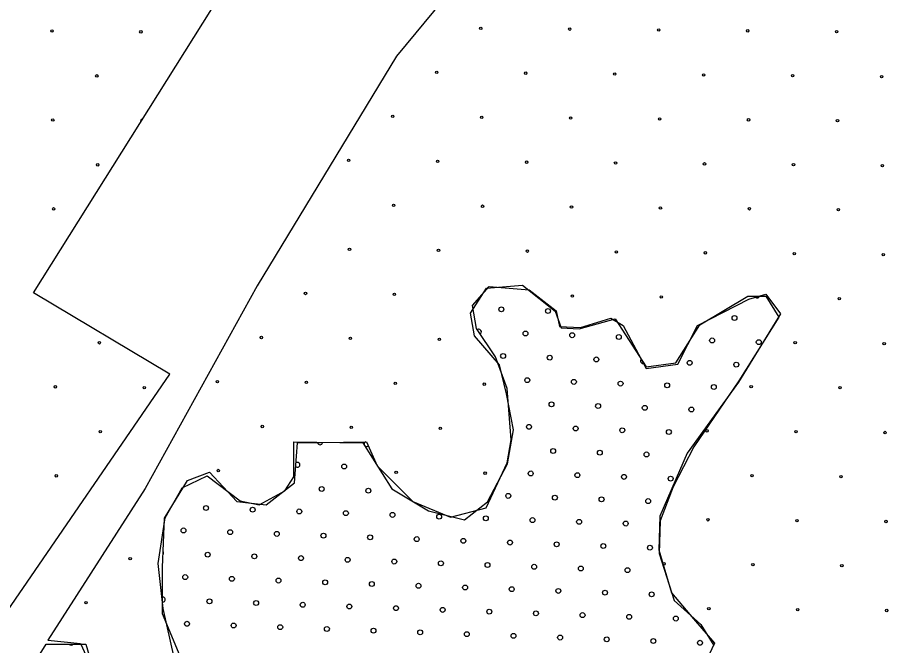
# Model space of a CAD drawing. Extents: x 1612280 to 1883141, y 560852 to 780851.
# Drawn here: x 1801672 to 1805479, y 638249 to 640962 of the extents above; entities that cross this region are included whole.
import ezdxf

# ---------------------------------------------------------------- set-up
doc = ezdxf.new("R2010")
doc.units = 0
for name, color, linetype in [('DESIGN - EROSION CONTROL - Devices', 7, 'Continuous'), ('DESIGN - SCRATCH - User 1', 7, 'Continuous'), ('DESIGN - TRAFFIC CONTROL PERMANENT - Pavement Marking Text', 7, 'Continuous')]:
    doc.layers.add(name, color=color, linetype=linetype)

msp = doc.modelspace()

# ---------------------------------------------------------------- linework, layer by layer
at = {"layer": 'DESIGN - EROSION CONTROL - Devices'}
for centre in [(1801819.8, 640904.6), (1801819.8, 640904.6), (1802204.4, 640900.8), (1802204.4, 640900.8), (1803673.8, 640916.2), (1803673.8, 640916.2), (1804058.4, 640912.4), (1804058.4, 640912.4), (1804442.9, 640908.7), (1804442.9, 640908.7), (1804827.5, 640905), (1804827.5, 640905), (1805212, 640901.2), (1805212, 640901.2), (1802014, 640710.4), (1802014, 640710.4), (1803483.4, 640725.8), (1803483.4, 640725.8), (1803868, 640722), (1803868, 640722), (1804252.5, 640718.3), (1804252.5, 640718.3), (1804637.1, 640714.6), (1804637.1, 640714.6), (1805021.6, 640710.8), (1805021.6, 640710.8), (1805406.2, 640707.1), (1805406.2, 640707.1), (1801823.6, 640520), (1801823.6, 640520), (1803293, 640535.3), (1803293, 640535.3), (1803677.6, 640531.6), (1803677.6, 640531.6), (1804062.1, 640527.9), (1804062.1, 640527.9), (1804446.7, 640524.1), (1804446.7, 640524.1), (1804831.2, 640520.4), (1804831.2, 640520.4), (1805215.8, 640516.7), (1805215.8, 640516.7), (1802017.7, 640325.9), (1802017.7, 640325.9), (1803102.6, 640344.9), (1803102.6, 640344.9), (1803487.2, 640341.2), (1803487.2, 640341.2), (1803871.7, 640337.5), (1803871.7, 640337.5), (1804256.3, 640333.7), (1804256.3, 640333.7), (1804640.8, 640330), (1804640.8, 640330), (1805025.4, 640326.3), (1805025.4, 640326.3), (1805409.9, 640322.5), (1805409.9, 640322.5), (1801827.3, 640135.5), (1801827.3, 640135.5), (1803296.7, 640150.8), (1803296.7, 640150.8), (1803681.3, 640147.1), (1803681.3, 640147.1), (1804065.8, 640143.3), (1804065.8, 640143.3), (1804450.4, 640139.6), (1804450.4, 640139.6), (1804835, 640135.9), (1804835, 640135.9), (1805219.5, 640132.1), (1805219.5, 640132.1), (1803106.3, 639960.4), (1803106.3, 639960.4), (1803490.9, 639956.7), (1803490.9, 639956.7), (1803875.4, 639952.9), (1803875.4, 639952.9), (1804260, 639949.2), (1804260, 639949.2), (1804644.5, 639945.5), (1804644.5, 639945.5), (1805029.1, 639941.7), (1805029.1, 639941.7), (1805413.7, 639938), (1805413.7, 639938), (1802915.9, 639770), (1802915.9, 639770), (1803300.5, 639766.2), (1803300.5, 639766.2), (1804069.6, 639758.8), (1804069.6, 639758.8), (1804454.1, 639755), (1804454.1, 639755), (1805223.2, 639747.6), (1805223.2, 639747.6), (1802025.2, 639556.8), (1802025.2, 639556.8), (1802725.5, 639579.6), (1802725.5, 639579.6), (1803110.1, 639575.8), (1803110.1, 639575.8), (1803494.6, 639572.1), (1803494.6, 639572.1), (1805032.8, 639557.2), (1805032.8, 639557.2), (1805417.4, 639553.4), (1805417.4, 639553.4), (1801834.8, 639366.4), (1801834.8, 639366.4), (1802219.3, 639362.6), (1802219.3, 639362.6), (1802535.1, 639389.2), (1802535.1, 639389.2), (1802919.7, 639385.4), (1802919.7, 639385.4), (1803304.2, 639381.7), (1803304.2, 639381.7), (1803688.8, 639378), (1803688.8, 639378), (1804842.4, 639366.8), (1804842.4, 639366.8), (1805227, 639363), (1805227, 639363), (1802028.9, 639172.2), (1802028.9, 639172.2), (1802729.2, 639195), (1802729.2, 639195), (1803113.8, 639191.3), (1803113.8, 639191.3), (1803498.4, 639187.5), (1803498.4, 639187.5), (1804652, 639176.3), (1804652, 639176.3), (1805036.6, 639172.6), (1805036.6, 639172.6), (1805421.1, 639168.9), (1805421.1, 639168.9), (1801838.5, 638981.8), (1801838.5, 638981.8), (1802538.8, 639004.6), (1802538.8, 639004.6), (1803307.9, 638997.1), (1803307.9, 638997.1), (1803692.5, 638993.4), (1803692.5, 638993.4), (1804846.2, 638982.2), (1804846.2, 638982.2), (1805230.7, 638978.5), (1805230.7, 638978.5), (1804655.7, 638791.8), (1804655.7, 638791.8), (1805040.3, 638788.1), (1805040.3, 638788.1), (1805424.9, 638784.3), (1805424.9, 638784.3), (1802158, 638623.8), (1802158, 638623.8), (1804465.3, 638601.4), (1804465.3, 638601.4), (1804849.9, 638597.6), (1804849.9, 638597.6), (1805234.4, 638593.9), (1805234.4, 638593.9), (1801967.6, 638433.4), (1801967.6, 638433.4), (1804659.5, 638407.2), (1804659.5, 638407.2), (1805044, 638403.5), (1805044, 638403.5), (1805428.6, 638399.8), (1805428.6, 638399.8)]:
    msp.add_circle(centre, 5.28, dxfattribs=at)
msp.add_arc((1802208.1, 640516.3), 5.28, 71.0827, 224.6486, dxfattribs=at)
at = {"layer": 'DESIGN - SCRATCH - User 1'}
for points in [[(1807041.6, 641428.7), (1805776.5, 641561.6), (1804425.5, 641725.7), (1804464.5, 642046.2), (1803956.9, 641577.2), (1803308.7, 640795.6), (1802707.4, 639803), (1802223.2, 638927.7), (1801801.5, 638271.1)], [(1807041.6, 641428.7), (1805776.5, 641561.6), (1804425.5, 641725.7), (1804464.5, 642046.2), (1803956.9, 641577.2), (1803308.7, 640795.6), (1802707.4, 639803), (1802223.2, 638927.7), (1801801.5, 638271.1)], [(1801739.8, 639773.1), (1803010.1, 641795.4)], [(1801739.8, 639773.1), (1803010.1, 641795.4)], [(1802348.6, 638196.7), (1802301.2, 638408.1), (1802279.6, 638602.3), (1802309.8, 638800.8), (1802383.1, 638930.3), (1802490.9, 638982.1), (1802633.2, 638874.2), (1802715.1, 638856.9), (1802827.2, 638917.4), (1802866.1, 638977.8), (1802866.1, 639128.8), (1803163.6, 639124.5), (1803288.6, 638926), (1803448.2, 638831), (1803603.4, 638792.2), (1803702.6, 638869.9), (1803788.9, 639033.9), (1803814.7, 639180.6), (1803784.5, 639335.9), (1803754.4, 639461.1), (1803646.6, 639586.2), (1803629.3, 639685.5), (1803698.3, 639793.4), (1803853.5, 639806.3), (1803995.8, 639694.1), (1804021.7, 639620.8), (1804099.3, 639616.5), (1804254.6, 639659.6), (1804388.2, 639452.5), (1804517.6, 639469.7), (1804621.1, 639633.7), (1804828.1, 639758.9), (1804905.7, 639758.9), (1804961.8, 639668.2), (1804789.3, 639392), (1804595.2, 639107.2), (1804504.7, 638934.6), (1804448.6, 638787.9), (1804444.3, 638645.5), (1804509, 638442.7), (1804625.4, 638339.1), (1804681.5, 638248.5)], [(1802348.6, 638196.7), (1802301.2, 638408.1), (1802279.6, 638602.3), (1802309.8, 638800.8), (1802383.1, 638930.3), (1802490.9, 638982.1), (1802633.2, 638874.2), (1802715.1, 638856.9), (1802827.2, 638917.4), (1802866.1, 638977.8), (1802866.1, 639128.8), (1803163.6, 639124.5), (1803288.6, 638926), (1803448.2, 638831), (1803603.4, 638792.2), (1803702.6, 638869.9), (1803788.9, 639033.9), (1803814.7, 639180.6), (1803784.5, 639335.9), (1803754.4, 639461.1), (1803646.6, 639586.2), (1803629.3, 639685.5), (1803698.3, 639793.4), (1803853.5, 639806.3), (1803995.8, 639694.1), (1804021.7, 639620.8), (1804099.3, 639616.5), (1804254.6, 639659.6), (1804388.2, 639452.5), (1804517.6, 639469.7), (1804621.1, 639633.7), (1804828.1, 639758.9), (1804905.7, 639758.9), (1804961.8, 639668.2), (1804789.3, 639392), (1804595.2, 639107.2), (1804504.7, 638934.6), (1804448.6, 638787.9), (1804444.3, 638645.5), (1804509, 638442.7), (1804625.4, 638339.1), (1804681.5, 638248.5)], [(1802388, 638168.3), (1802297.5, 638385.8), (1802297.5, 638585.1), (1802306.5, 638798.1), (1802406.2, 638961.2), (1802501.2, 638997.4), (1802619, 638870.6), (1802745.7, 638857), (1802868, 638952.1), (1802881.6, 639124.3), (1803180.4, 639128.8), (1803225.7, 639024.6), (1803379.6, 638870.6), (1803542.6, 638802.6), (1803696.6, 638843.4), (1803787.1, 639038.2), (1803805.2, 639137.9), (1803787.1, 639359.9), (1803737.3, 639495.8), (1803655.8, 639618.1), (1803637.7, 639717.8), (1803710.2, 639799.4), (1803882.2, 639785.8), (1803999.9, 639695.1), (1804013.5, 639627.2), (1804104.1, 639622.7), (1804235.4, 639663.4), (1804289.7, 639631.7), (1804389.3, 639446), (1804525.2, 639464.1), (1804611.2, 639631.7), (1804833.1, 639745), (1804905.5, 639767.6), (1804968.9, 639681.5), (1804787.8, 639387.1), (1804565.9, 639079), (1804448.2, 638807.1), (1804443.7, 638662.1), (1804498, 638476.4), (1804593.1, 638363.1), (1804683.6, 638258.9), (1804615.7, 638113.9)], [(1802388, 638168.3), (1802297.5, 638385.8), (1802297.5, 638585.1), (1802306.5, 638798.1), (1802406.2, 638961.2), (1802501.2, 638997.4), (1802619, 638870.6), (1802745.7, 638857), (1802868, 638952.1), (1802881.6, 639124.3), (1803180.4, 639128.8), (1803225.7, 639024.6), (1803379.6, 638870.6), (1803542.6, 638802.6), (1803696.6, 638843.4), (1803787.1, 639038.2), (1803805.2, 639137.9), (1803787.1, 639359.9), (1803737.3, 639495.8), (1803655.8, 639618.1), (1803637.7, 639717.8), (1803710.2, 639799.4), (1803882.2, 639785.8), (1803999.9, 639695.1), (1804013.5, 639627.2), (1804104.1, 639622.7), (1804235.4, 639663.4), (1804289.7, 639631.7), (1804389.3, 639446), (1804525.2, 639464.1), (1804611.2, 639631.7), (1804833.1, 639745), (1804905.5, 639767.6), (1804968.9, 639681.5), (1804787.8, 639387.1), (1804565.9, 639079), (1804448.2, 638807.1), (1804443.7, 638662.1), (1804498, 638476.4), (1804593.1, 638363.1), (1804683.6, 638258.9), (1804615.7, 638113.9)], [(1802329.5, 639421.1), (1801739.8, 639773.1)], [(1802329.5, 639421.1), (1801739.8, 639773.1)], [(1801411.4, 639440.8), (1801322.8, 639132.9), (1801288.4, 638970.4), (1801322.8, 638810.3), (1801433.6, 638682.2), (1801495.1, 638527), (1801628, 638398.9), (1802329.5, 639421.1)], [(1801411.4, 639440.8), (1801322.8, 639132.9), (1801288.4, 638970.4), (1801322.8, 638810.3), (1801433.6, 638682.2), (1801495.1, 638527), (1801628, 638398.9), (1802329.5, 639421.1)], [(1801801.5, 638271.1), (1801943.3, 638257.1), (1802016.6, 638097.4)], [(1801801.5, 638271.1), (1801943.3, 638257.1), (1802016.6, 638097.4)], [(1800921, 636854.4), (1801794.9, 638254.4), (1801967, 638254.4), (1801998.7, 638145.6)], [(1800921, 636854.4), (1801794.9, 638254.4), (1801967, 638254.4), (1801998.7, 638145.6)]]:
    msp.add_lwpolyline(points, dxfattribs=at)
at = {"layer": 'DESIGN - TRAFFIC CONTROL PERMANENT - Pavement Marking Text'}
for centre in [(1803762.7, 639701.4), (1803762.7, 639701.4), (1803964.3, 639694), (1803964.3, 639694), (1804770.8, 639664.1), (1804770.8, 639664.1), (1803867.2, 639596.9), (1803867.2, 639596.9), (1804068.9, 639589.4), (1804068.9, 639589.4), (1804270.5, 639582), (1804270.5, 639582), (1804673.7, 639567), (1804673.7, 639567), (1804875.3, 639559.6), (1804875.3, 639559.6), (1803770.2, 639499.8), (1803770.2, 639499.8), (1803971.8, 639492.4), (1803971.8, 639492.4), (1804173.4, 639484.9), (1804173.4, 639484.9), (1804576.6, 639470), (1804576.6, 639470), (1804778.2, 639462.5), (1804778.2, 639462.5), (1803874.7, 639395.3), (1803874.7, 639395.3), (1804076.3, 639387.8), (1804076.3, 639387.8), (1804277.9, 639380.4), (1804277.9, 639380.4), (1804479.5, 639372.9), (1804479.5, 639372.9), (1804681.2, 639365.4), (1804681.2, 639365.4), (1803979.3, 639290.7), (1803979.3, 639290.7), (1804180.9, 639283.3), (1804180.9, 639283.3), (1804382.5, 639275.8), (1804382.5, 639275.8), (1804584.1, 639268.3), (1804584.1, 639268.3), (1803882.2, 639193.7), (1803882.2, 639193.7), (1804083.8, 639186.2), (1804083.8, 639186.2), (1804285.4, 639178.7), (1804285.4, 639178.7), (1804487, 639171.3), (1804487, 639171.3), (1803986.7, 639089.1), (1803986.7, 639089.1), (1804188.3, 639081.7), (1804188.3, 639081.7), (1804389.9, 639074.2), (1804389.9, 639074.2), (1803083.2, 639021.9), (1803083.2, 639021.9), (1803889.6, 638992.1), (1803889.6, 638992.1), (1804091.3, 638984.6), (1804091.3, 638984.6), (1804292.9, 638977.1), (1804292.9, 638977.1), (1804494.5, 638969.7), (1804494.5, 638969.7), (1802986.1, 638924.9), (1802986.1, 638924.9), (1803187.7, 638917.4), (1803187.7, 638917.4), (1803792.6, 638895), (1803792.6, 638895), (1803994.2, 638887.5), (1803994.2, 638887.5), (1804195.8, 638880.1), (1804195.8, 638880.1), (1804397.4, 638872.6), (1804397.4, 638872.6), (1802485.8, 638842.7), (1802485.8, 638842.7), (1802687.5, 638835.3), (1802687.5, 638835.3), (1802889.1, 638827.8), (1802889.1, 638827.8), (1803090.7, 638820.3), (1803090.7, 638820.3), (1803292.3, 638812.9), (1803292.3, 638812.9), (1803493.9, 638805.4), (1803493.9, 638805.4), (1803695.5, 638797.9), (1803695.5, 638797.9), (1803897.1, 638790.5), (1803897.1, 638790.5), (1804098.7, 638783), (1804098.7, 638783), (1804300.3, 638775.5), (1804300.3, 638775.5), (1802388.8, 638745.7), (1802388.8, 638745.7), (1802590.4, 638738.2), (1802590.4, 638738.2), (1802792, 638730.7), (1802792, 638730.7), (1802993.6, 638723.3), (1802993.6, 638723.3), (1803195.2, 638715.8), (1803195.2, 638715.8), (1803396.8, 638708.3), (1803396.8, 638708.3), (1803598.4, 638700.9), (1803598.4, 638700.9), (1803800, 638693.4), (1803800, 638693.4), (1804001.7, 638685.9), (1804001.7, 638685.9), (1804203.3, 638678.4), (1804203.3, 638678.4), (1802493.3, 638641.1), (1802493.3, 638641.1), (1802694.9, 638633.6), (1802694.9, 638633.6), (1804404.9, 638671), (1804404.9, 638671), (1802896.5, 638626.2), (1802896.5, 638626.2), (1803098.1, 638618.7), (1803098.1, 638618.7), (1803299.8, 638611.2), (1803299.8, 638611.2), (1803501.4, 638603.8), (1803501.4, 638603.8), (1803703, 638596.3), (1803703, 638596.3), (1803904.6, 638588.8), (1803904.6, 638588.8), (1804106.2, 638581.4), (1804106.2, 638581.4), (1804307.8, 638573.9), (1804307.8, 638573.9), (1802396.2, 638544), (1802396.2, 638544), (1802597.9, 638536.6), (1802597.9, 638536.6), (1802799.5, 638529.1), (1802799.5, 638529.1), (1803001.1, 638521.6), (1803001.1, 638521.6), (1803202.7, 638514.2), (1803202.7, 638514.2), (1803404.3, 638506.7), (1803404.3, 638506.7), (1803605.9, 638499.2), (1803605.9, 638499.2), (1803807.5, 638491.8), (1803807.5, 638491.8), (1804009.1, 638484.3), (1804009.1, 638484.3), (1804210.7, 638476.8), (1804210.7, 638476.8), (1804412.3, 638469.4), (1804412.3, 638469.4), (1802500.8, 638439.5), (1802500.8, 638439.5), (1802702.4, 638432), (1802702.4, 638432), (1802904, 638424.6), (1802904, 638424.6), (1803105.6, 638417.1), (1803105.6, 638417.1), (1803307.2, 638409.6), (1803307.2, 638409.6), (1803508.8, 638402.2), (1803508.8, 638402.2), (1803710.4, 638394.7), (1803710.4, 638394.7), (1803912.1, 638387.2), (1803912.1, 638387.2), (1804113.7, 638379.8), (1804113.7, 638379.8), (1804315.3, 638372.3), (1804315.3, 638372.3), (1802403.7, 638342.4), (1802403.7, 638342.4), (1802605.3, 638335), (1802605.3, 638335), (1804516.9, 638364.8), (1804516.9, 638364.8), (1802806.9, 638327.5), (1802806.9, 638327.5), (1803008.5, 638320), (1803008.5, 638320), (1803210.1, 638312.6), (1803210.1, 638312.6), (1803411.8, 638305.1), (1803411.8, 638305.1), (1803613.4, 638297.6), (1803613.4, 638297.6), (1803815, 638290.2), (1803815, 638290.2), (1804016.6, 638282.7), (1804016.6, 638282.7), (1804218.2, 638275.2), (1804218.2, 638275.2), (1804419.8, 638267.8), (1804419.8, 638267.8), (1804621.4, 638260.3), (1804621.4, 638260.3)]:
    msp.add_circle(centre, 10.6, dxfattribs=at)
for centre, start, end in [((1804867.8, 639761.2), 226.0742, 348.6493), ((1803665.6, 639604.4), 300.7659, 126.584), ((1804375, 639477.4), 130.4924, 285.9118), ((1802978.7, 639126.5), 184.808, 356.927), ((1803180.3, 639119), 112.8399, 315.8913), ((1802881.6, 639029.4), 220.3808, 130.5975), ((1802291.7, 638648.6), 320.9873, 34.1456), ((1802299.2, 638447), 260.864, 99.136), ((1801903.4, 638260.3), 214.1267, 325.8733)]:
    msp.add_arc(centre, 10.6, start, end, dxfattribs=at)

doc.saveas('drawing.dxf')
